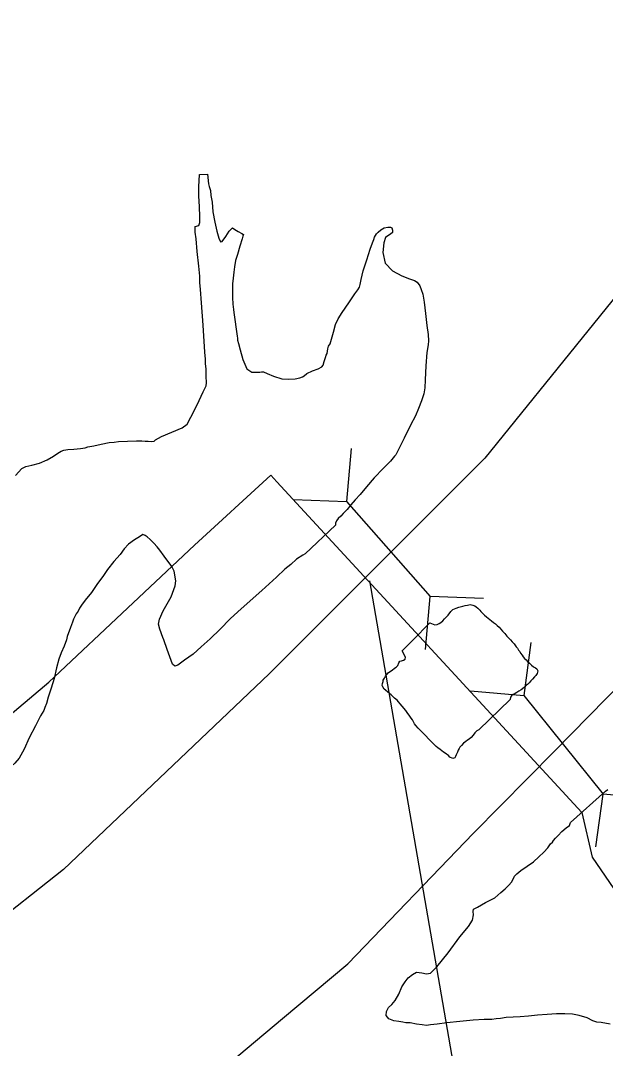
# Model space of a CAD drawing. Extents: x 1662474 to 1856135, y 779280 to 917889.
# Drawn here: x 1731308 to 1731994, y 797882 to 799088 of the extents above; entities that cross this region are included whole.
import ezdxf

# ---------------------------------------------------------------- set-up
doc = ezdxf.new("R2010")
doc.units = 0
for name, color, linetype in [('Exist Boundary Political City Limit New', 7, 'Continuous'), ('Exist Hydrographic Lake Shore', 7, 'Continuous'), ('Exist Road Primary Interstate Divided Center Attributed', 7, 'Continuous'), ('Exist Road Primary Interstate Structure Culvert CELL', 7, 'Continuous'), ('Exist Road Primary Interstate Structure Culvert Number Label', 7, 'Continuous'), ('Map Preparation Boundary City Limit Buffer Line', 7, 'Continuous')]:
    doc.layers.add(name, color=color, linetype=linetype)

msp = doc.modelspace()

# ---------------------------------------------------------------- linework, layer by layer
at = {"layer": 'Exist Boundary Political City Limit New'}
msp.add_lwpolyline([(1731260.1, 798244), (1731341.1, 798312.1), (1731439.9, 798405.1), (1731511.9, 798472.6), (1731601.5, 798554.8), (1731608.5, 798547.1), (1731966.2, 798159.2), (1731978.5, 798106.8), (1732013.9, 798054.5), (1732035.2, 798052.1)], dxfattribs=at)
at = {"layer": 'Exist Hydrographic Lake Shore'}
for points in [[(1731301.8, 798554.3), (1731309.4, 798562.8), (1731314.1, 798565.1), (1731321.1, 798566.7), (1731330.1, 798568.8), (1731338.8, 798572.7), (1731346.4, 798577.2), (1731351.6, 798580.8), (1731355.2, 798582.9), (1731358.5, 798584), (1731363.1, 798584.8), (1731370.2, 798585.3), (1731378.1, 798586.1), (1731383.6, 798586.9), (1731386.8, 798587.9), (1731389.1, 798588.4), (1731393.6, 798589.2), (1731402.2, 798591.1), (1731411.8, 798593.2), (1731417.5, 798593.7), (1731422.8, 798594.5), (1731433.2, 798594.8), (1731443.8, 798595.2), (1731450, 798595.2), (1731453.8, 798594.8), (1731457.6, 798594.8), (1731461, 798594.5), (1731464.5, 798594.8), (1731466, 798596.3), (1731473.1, 798600.2), (1731485.2, 798605.2), (1731497.2, 798610.5), (1731503.4, 798614.7), (1731507.5, 798622.8), (1731515.1, 798637.5), (1731521.8, 798652.5), (1731525.4, 798659.8), (1731525.9, 798663.2), (1731525.6, 798671.1), (1731525.4, 798679.2), (1731524.9, 798685.8), (1731524.9, 798692.1), (1731524.4, 798694.2), (1731523.5, 798705.5), (1731522, 798730.7), (1731520.1, 798757.2), (1731518.8, 798772.7), (1731518.2, 798781.1), (1731518, 798788.2), (1731516.8, 798800.2), (1731515.1, 798817.3), (1731513.9, 798832.2), (1731512.5, 798840.1), (1731512.5, 798846.7), (1731516.8, 798848), (1731518.2, 798851.2), (1731518.2, 798858.2), (1731517.8, 798869.6), (1731516.8, 798882.7), (1731516.8, 798893.2), (1731517.8, 798907.6), (1731527, 798907.9), (1731528.2, 798896.6), (1731529.2, 798893.7), (1731530.6, 798888.7), (1731531.1, 798882.9), (1731532.5, 798875.1), (1731533.5, 798863.8), (1731535.6, 798851.9), (1731538, 798841.2), (1731540.4, 798832.8), (1731542.4, 798828.6), (1731544.2, 798829.1), (1731548.5, 798834.9), (1731552.6, 798841.2), (1731554.8, 798843.6), (1731556.6, 798845.1), (1731559, 798843.3)], [(1731559, 798843.3), (1731563.1, 798840.9), (1731567.4, 798838.3), (1731569.2, 798837.2), (1731568.6, 798835.2), (1731567.6, 798832), (1731565, 798823.6), (1731562.4, 798813.6), (1731560, 798806.6), (1731558.8, 798799.4), (1731557.9, 798792.9), (1731557.1, 798786.1), (1731556.6, 798779.2), (1731556.4, 798773.8), (1731556.4, 798768.8), (1731556.4, 798763.2), (1731556.9, 798755.6), (1731557.6, 798749.1), (1731557.9, 798745.7), (1731561.9, 798718.1), (1731562.4, 798715.5), (1731562.4, 798713.4), (1731563.6, 798709.2), (1731565.5, 798701.8), (1731568.4, 798690.6), (1731573.4, 798679.8), (1731579.1, 798675.6), (1731584.6, 798675.6), (1731588.4, 798675.6), (1731590.5, 798676.1), (1731592.9, 798676.1), (1731597.2, 798674.2), (1731604.6, 798671.1), (1731614.1, 798668), (1731622.5, 798667.4), (1731629.9, 798668), (1731635.4, 798669), (1731638.5, 798670.1), (1731640.4, 798671.6), (1731643.8, 798674.2), (1731650.2, 798677.2), (1731657.1, 798679.5), (1731661.4, 798681.9), (1731662.6, 798684), (1731664, 798688.2), (1731665.5, 798692.9), (1731666.2, 798695.6), (1731667.4, 798697.6), (1731667.9, 798700.5), (1731668.4, 798703.1), (1731669.2, 798706.1), (1731670.8, 798708.9), (1731672.4, 798714.4), (1731674.8, 798722.8), (1731677.4, 798731.8), (1731680.5, 798738.3), (1731685.2, 798745.9), (1731692.9, 798757.2), (1731699.9, 798767.7), (1731703.6, 798772.4), (1731705.4, 798775.6), (1731706, 798778.5), (1731707.2, 798784.5), (1731709.9, 798794.5), (1731714.1, 798807.6), (1731718, 798819.9), (1731720.6, 798827.6), (1731722.2, 798831.2), (1731723.2, 798834.1), (1731725.4, 798838.1), (1731727.2, 798840.1), (1731730.4, 798842.8), (1731734.2, 798844.9), (1731738.5, 798845.9), (1731741.6, 798845.9), (1731743.2, 798844.9), (1731744.2, 798842.2), (1731744, 798839.6), (1731741.6, 798837.5), (1731738.5, 798835.7), (1731736.1, 798833.6), (1731733.8, 798827.6), (1731732.8, 798816.2), (1731735.4, 798803.7), (1731744, 798794.5), (1731755, 798788.7), (1731764, 798785.3), (1731770, 798783.2), (1731773.1, 798781.4), (1731776, 798776.9), (1731777.6, 798772.7), (1731779.8, 798767.4), (1731781.2, 798757.8), (1731782.9, 798744.6), (1731784.4, 798730.4), (1731785.8, 798719.9), (1731786.2, 798712.6), (1731785.8, 798707.6), (1731784.4, 798698.9), (1731783.4, 798683.2)], [(1731783.4, 798683.2), (1731782.6, 798666.9), (1731782, 798657.5), (1731780.8, 798650.4), (1731778.1, 798642.2), (1731774.8, 798633.1), (1731771.2, 798624.4), (1731765.2, 798613.4), (1731757.9, 798598.2), (1731751.1, 798584.8), (1731747.9, 798578.8), (1731746.6, 798577.2), (1731741.6, 798571.4), (1731733.2, 798562.8), (1731722.8, 798551.9), (1731713.5, 798541.2), (1731706.2, 798532), (1731700.4, 798525.8), (1731695.1, 798519.9), (1731690.8, 798514.7), (1731686.2, 798510), (1731683.4, 798506.6), (1731680.5, 798503.9), (1731678.6, 798501.3), (1731677.4, 798498.4), (1731677.4, 798496.1), (1731641.6, 798462.4), (1731638.8, 798460.9), (1731631.6, 798456.4), (1731624.9, 798450.1), (1731618, 798444.4), (1731608, 798435.2), (1731590.8, 798419.7), (1731573.6, 798404.4), (1731562.6, 798394.5), (1731553.8, 798386.1), (1731541.9, 798374.2), (1731530.1, 798362.8), (1731519.6, 798353.3), (1731510.4, 798344.9), (1731500.1, 798337.6), (1731492.2, 798332), (1731488.9, 798330.7), (1731486.2, 798333.1), (1731484.4, 798337.2), (1731479.8, 798350.4), (1731475.8, 798361.7), (1731474.5, 798364.3), (1731471.2, 798374), (1731469.5, 798380.1), (1731470.8, 798385.8), (1731475.2, 798395.6), (1731484.6, 798412.1), (1731489.1, 798424.9), (1731489.9, 798431), (1731488.1, 798442.2), (1731485.2, 798447.8), (1731476.2, 798459.8), (1731471.2, 798466.9), (1731467.9, 798470.9), (1731464, 798475.1), (1731459.8, 798479.5), (1731456.1, 798482.4), (1731453.8, 798484.2), (1731451.4, 798485.1), (1731447.1, 798482.4), (1731441.4, 798478.8), (1731434.2, 798473.8), (1731429.2, 798468.5), (1731424.6, 798461.9), (1731417.2, 798453.6), (1731409.9, 798444.1), (1731404.1, 798435.9), (1731398.1, 798427.6), (1731390.8, 798417.3), (1731383.4, 798408.1), (1731379.1, 798402.4), (1731376.8, 798398.7), (1731375.2, 798395.2), (1731373.1, 798392.1), (1731371.5, 798389.2), (1731370, 798385.8), (1731368.6, 798382.4), (1731366.2, 798376.1), (1731362.6, 798365.4), (1731361.6, 798361.7), (1731358.8, 798354.3), (1731355.5, 798346.4), (1731352.6, 798339.1), (1731350, 798328.9), (1731347.1, 798316.2), (1731343.8, 798304.8), (1731340.1, 798294.2), (1731338, 798286.9), (1731336.4, 798282.4), (1731334.9, 798278.8), (1731331.1, 798272.4), (1731325.1, 798260.6), (1731318, 798246.8), (1731311.8, 798233.3)], [(1731812.5, 798394.8), (1731814.9, 798397.1), (1731816.8, 798397.9), (1731818.8, 798398.7), (1731822, 798399.8), (1731826.6, 798401.1), (1731829.5, 798402.1), (1731832.1, 798402.4), (1731835.1, 798402.9), (1731838.5, 798402.4), (1731840.9, 798401.6), (1731842.4, 798400.5), (1731844.2, 798398.9), (1731846.6, 798396.6), (1731847.9, 798394.8), (1731850, 798392.4), (1731851.9, 798390.6), (1731854.5, 798388.7), (1731858.4, 798385.6), (1731860.2, 798384), (1731862.6, 798382.1), (1731864.8, 798380.3), (1731866.9, 798378.5), (1731869.2, 798376.4), (1731873.1, 798371.9), (1731876, 798369), (1731878.4, 798365.9), (1731880.8, 798363.5), (1731882.6, 798361.7), (1731884.6, 798359.1), (1731886.8, 798356.9), (1731889.4, 798353.6), (1731890.8, 798351.7), (1731892, 798349.6), (1731893.4, 798347.8), (1731894.4, 798345.9), (1731896.2, 798343.6), (1731897.5, 798341.8), (1731898.9, 798339.9), (1731901, 798338.1), (1731902.5, 798336.2), (1731904.9, 798334.1), (1731907.2, 798331.8), (1731909.6, 798329.9), (1731911.8, 798328.9), (1731913.5, 798327.6), (1731914.6, 798325.2), (1731913.8, 798322.3), (1731912.2, 798319.9), (1731910.9, 798318.1), (1731908.2, 798315.5), (1731906.5, 798313.6), (1731904.4, 798311.3), (1731902.5, 798309.4), (1731900.4, 798307.9), (1731898.9, 798306.1), (1731896.8, 798304.2), (1731895.1, 798302.9), (1731892.2, 798301.3), (1731889.9, 798300), (1731887.9, 798298.7), (1731885.8, 798297.4), (1731883.6, 798296.1), (1731882.6, 798294.2), (1731882.2, 798291.6), (1731845.6, 798255.9), (1731843.2, 798254.9), (1731840.9, 798252.5), (1731838.8, 798249.9), (1731836.6, 798247.2), (1731834.2, 798245.1), (1731832.1, 798243.8), (1731830.1, 798242.2), (1731827.5, 798240.4), (1731824.9, 798237.6), (1731823.2, 798235.7), (1731822.2, 798234.1), (1731821.1, 798232.3), (1731820.4, 798229.9), (1731819, 798226.8), (1731818.2, 798224.9), (1731817.2, 798223.1), (1731815.1, 798222.3), (1731811.5, 798224.1), (1731809.9, 798225.8), (1731807.5, 798227.6), (1731805.9, 798228.6), (1731804.1, 798229.9), (1731802.2, 798231.2), (1731799.9, 798232.8), (1731797.5, 798234.9), (1731795.4, 798236.5), (1731774.1, 798258), (1731771.5, 798261.2), (1731769.8, 798263.2), (1731768.6, 798265.4), (1731767.6, 798267.8), (1731766.2, 798269.6), (1731763.6, 798273.2), (1731762.1, 798275.1)], [(1731762.1, 798275.1), (1731759.8, 798278.8), (1731755.5, 798283.8), (1731753.1, 798286.6), (1731751.1, 798289), (1731749.5, 798290.8), (1731747.9, 798292.1), (1731746.4, 798293.2), (1731742.6, 798297.1), (1731738.8, 798300.2), (1731736.1, 798302.6), (1731734.5, 798303.9), (1731732.8, 798306.3), (1731732.1, 798307.9), (1731732.5, 798310.5), (1731733, 798312.6), (1731733.2, 798314.4), (1731734.8, 798316.8), (1731736.1, 798318.9), (1731737.4, 798320.8), (1731739.2, 798322.8), (1731741.6, 798324.7), (1731743.8, 798326), (1731746.6, 798328.4), (1731748.5, 798329.7), (1731750.2, 798331.5), (1731751.6, 798334.6), (1731752.9, 798336.5), (1731754.8, 798337), (1731756.9, 798337.6), (1731758.8, 798339.1), (1731759.2, 798341.2), (1731755.5, 798348.8), (1731768.1, 798361.4), (1731787.9, 798381.6), (1731793.9, 798379.2), (1731796.5, 798379.8), (1731798.9, 798380.8), (1731801, 798381.9), (1731803, 798383.8), (1731805.1, 798386.1), (1731809.4, 798390.6), (1731812.5, 798394.8)], [(1731311.8, 798233.3), (1731306, 798222.8), (1731301.2, 798216.8), (1731296.8, 798212.9), (1731292.9, 798210.5)], [(1731999.4, 797910.5), (1731989.1, 797912.6), (1731983.9, 797912.9), (1731979.1, 797914.7), (1731972.6, 797918.1), (1731963.1, 797921), (1731955.2, 797922.3), (1731946.4, 797922.9), (1731936.6, 797922.9), (1731925.6, 797922.1), (1731914.1, 797921.2), (1731903.6, 797919.9), (1731894.1, 797919.2), (1731885.8, 797918.9), (1731877.4, 797918.4), (1731870.8, 797917.3), (1731865.8, 797916.8), (1731860.8, 797916.3), (1731851.6, 797916), (1731838.8, 797915.2), (1731823.2, 797913.9), (1731808, 797912.4), (1731796.5, 797910.5), (1731788.9, 797909.8), (1731783.9, 797909.2), (1731779.1, 797909.8), (1731772.1, 797910.8), (1731764.8, 797912.1), (1731759.8, 797912.4), (1731756.1, 797912.9), (1731751.4, 797913.7), (1731745.6, 797914.7), (1731740, 797917.1), (1731736.6, 797920.8), (1731737.1, 797925.5), (1731739.5, 797930.2), (1731743.2, 797933.6), (1731747.1, 797938.3), (1731751.4, 797945.9), (1731755.2, 797954.3), (1731759, 797960.4), (1731762.6, 797965.1), (1731767.6, 797969.1), (1731772.4, 797971.7), (1731778.4, 797970.9), (1731783.9, 797969.8), (1731788.9, 797970.4), (1731796, 797977.9), (1731809.4, 797994.5), (1731823.2, 798013.1), (1731833.2, 798025.2), (1731838, 798032.8), (1731839.2, 798038.9), (1731838.8, 798042.8), (1731839.2, 798045.4), (1731843.8, 798048.1), (1731853.1, 798053.3), (1731864, 798058.8), (1731871.2, 798065.1), (1731876.2, 798069.3), (1731880.5, 798073.8), (1731883.6, 798077.2), (1731885.8, 798080.9), (1731887.2, 798084.2), (1731889.9, 798087.1), (1731894.6, 798091.1), (1731902, 798096.1), (1731909.4, 798101.3), (1731915.9, 798107.1), (1731921.6, 798112.3), (1731926.4, 798117.6), (1731929.5, 798122.1), (1731931.9, 798124.4), (1731933.2, 798126), (1731935.4, 798128.9), (1731938.5, 798132), (1731942.6, 798136.8), (1731947.9, 798141.2), (1731951.9, 798143.6), (1731953.1, 798147.2), (1731993.9, 798184), (1731996.8, 798186.1)]]:
    msp.add_lwpolyline(points, dxfattribs=at)
at = {"layer": 'Exist Road Primary Interstate Divided Center Attributed'}
for points in [[(1732386.6, 799285.9), (1732259.4, 799106.5), (1732094, 798873.5), (1731852.5, 798574.7), (1731730.3, 798452.6), (1731599.6, 798321.8), (1731358.1, 798092), (1731082.2, 797873.7), (1730737.3, 797632.3), (1730245.9, 797303.8), (1729847.3, 797012.7), (1729288.2, 796631.7), (1728756.7, 796261.4), (1727774.1, 795553), (1726872, 794925.1), (1725631.7, 794055.7), (1724549.7, 793279.7), (1724002.1, 792892.2)], [(1724456, 792992.1), (1724927.5, 793319), (1725489.7, 793732.7), (1726116.2, 794152.3), (1726430.1, 794370.9), (1726555.7, 794451.2), (1727367.3, 795005.8), (1727988.4, 795412.6), (1728644.2, 795857.4), (1729729.5, 796594.1), (1730203.2, 796918.4), (1730576.4, 797192.8), (1730918.2, 797412.8), (1731243.2, 797618.1), (1731468.7, 797794.6), (1731615.2, 797917.2), (1731691.9, 797981.5), (1731839, 798134.7), (1731934.3, 798230.8), (1732055.2, 798354.2), (1732231.3, 798551.2), (1732400.3, 798769.4), (1732462.8, 798863), (1732587.4, 799049.7)]]:
    msp.add_lwpolyline(points, dxfattribs=at)
at = {"layer": 'Exist Road Primary Interstate Structure Culvert CELL'}
for p, q in [((1731695.8, 798586.2), (1731690.2, 798524)), ((1731627.8, 798526.3), (1731690.2, 798524)), ((1731690.2, 798524), (1731788.5, 798412.4)), ((1731782.9, 798350.2), (1731788.5, 798412.4)), ((1731850.9, 798410.1), (1731788.5, 798412.4)), ((1731906.6, 798358.4), (1731898.1, 798296.5)), ((1731835.8, 798301.6), (1731898.1, 798296.5)), ((1731898.1, 798296.5), (1731991.2, 798180.5)), ((1731982.7, 798118.6), (1731991.2, 798180.5)), ((1732053.4, 798175.3), (1731991.2, 798180.5))]:
    msp.add_line(p, q, dxfattribs=at)
at = {"layer": 'Exist Road Primary Interstate Structure Culvert Number Label'}
msp.add_line((1731717, 798430.8), (1732240.2, 795418.8), dxfattribs=at)
at = {"layer": 'Map Preparation Boundary City Limit Buffer Line'}
msp.add_lwpolyline([(1731260.1, 798244), (1731341.1, 798312.1), (1731439.9, 798405.1), (1731511.9, 798472.6), (1731601.5, 798554.8), (1731608.5, 798547.1), (1731966.2, 798159.2), (1731978.5, 798106.8), (1732013.9, 798054.5), (1732035.2, 798052.1)], dxfattribs=at)

doc.saveas('drawing.dxf')
